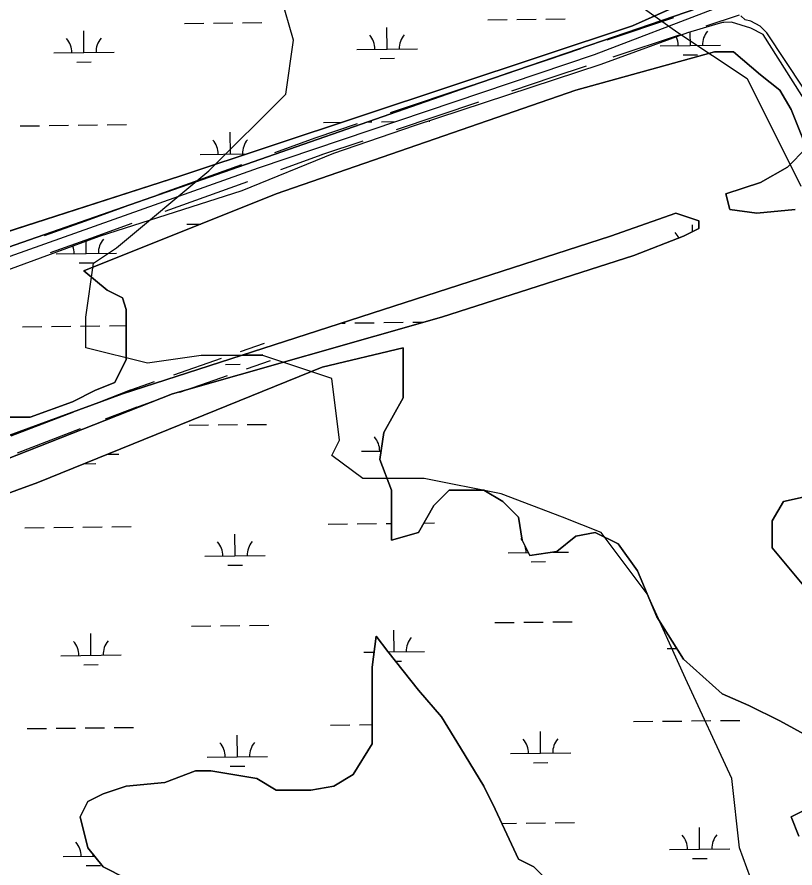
# Model space of a CAD drawing. Extents: x 3684037 to 3722149, y 433263 to 459021.
# Drawn here: x 3702387 to 3703675, y 443155 to 444564 of the extents above; entities that cross this region are included whole.
import ezdxf

# ---------------------------------------------------------------- set-up
doc = ezdxf.new("R2010")
doc.units = 0
for name, color, linetype in [('V-LEVE-TOET', 7, 'Continuous'), ('V-ROAD-CNTR', 7, 'Continuous'), ('V-SITE-VEGE', 7, 'Continuous'), ('V-TOPO-SHOR', 7, 'Continuous'), ('V-WETL-SWMP', 7, 'Continuous')]:
    doc.layers.add(name, color=color, linetype=linetype)

msp = doc.modelspace()

# ---------------------------------------------------------------- linework, layer by layer
at = {"layer": 'V-LEVE-TOET'}
msp.add_lwpolyline([(3703689.3, 444445.9), (3703628.8, 444537.4), (3703617.6, 444548.8), (3703602.3, 444556.6), (3703592.9, 444559.1), (3703585.8, 444565.7)], dxfattribs=at)
at = {"layer": 'V-ROAD-CNTR'}
for points in [[(3703474.1, 444562.1), (3703364, 444525.5)], [(3703582.6, 444566.7), (3703527.6, 444548.3)], [(3703483.6, 444533.7), (3703373.5, 444497)], [(3703320, 444510.8), (3703265, 444492.5)], [(3703264.9, 444492.5), (3703196.6, 444469.5)], [(3703329.5, 444482.3), (3703274.5, 444464)], [(3703274.5, 444464), (3703206.2, 444441)], [(3703141.9, 444451.1), (3703005.2, 444405.1)], [(3703151.5, 444422.7), (3703014.8, 444376.7)], [(3702950.5, 444386.7), (3702882.2, 444363.7)], [(3702881.9, 444363.6), (3702813.5, 444338.9)], [(3702960.1, 444358.3), (3702891.7, 444335.3)], [(3702892.1, 444335.4), (3702823.7, 444310.7)], [(3702758.8, 444319.2), (3702622.1, 444269.8)], [(3702769, 444291), (3702632.2, 444241.6)], [(3702567.4, 444250), (3702499, 444225.4)], [(3702499.1, 444225.4), (3702432.2, 444201.6)], [(3702577.6, 444221.8), (3702509.2, 444197.1)], [(3702509.1, 444197.1), (3702442.2, 444173.3)], [(3702757.5, 444009.7), (3702797, 444023.5)], [(3702646.9, 443971.1), (3702725.9, 443998.7)], [(3702767.4, 443981.4), (3702806.9, 443995.1)], [(3702656.8, 443942.8), (3702735.8, 443970.4)], [(3702575.8, 443946.3), (3702615.3, 443960.1)], [(3702523.3, 443926.2), (3702575.3, 443946.2)], [(3702585.6, 443918), (3702625.2, 443931.8)], [(3702377.6, 443870.2), (3702481.7, 443910.2)], [(3702534.1, 443898.2), (3702586.1, 443918.2)], [(3702388.4, 443842.2), (3702492.4, 443882.2)]]:
    msp.add_lwpolyline(points, dxfattribs=at)
at = {"layer": 'V-SITE-VEGE'}
for p, q in [((3702845.1, 444525.3), (3702819.6, 444614.5)), ((3703392.2, 444601.7), (3703481.3, 444538.1)), ((3703481.3, 444538.1), (3703595.8, 444461.7)), ((3702832.3, 444436.2), (3702845.1, 444525.3)), ((3703595.8, 444461.7), (3703684.9, 444283.4)), ((3702705.1, 444308.9), (3702832.3, 444436.2)), ((3702552.4, 444181.5), (3702705.1, 444308.9)), ((3702514.2, 444156.1), (3702552.4, 444181.5)), ((3702501.5, 444066.9), (3702514.2, 444156.1)), ((3702501.5, 444016), (3702501.5, 444066.9)), ((3702603.3, 443990.5), (3702501.5, 444016)), ((3702692.4, 444003.2), (3702603.3, 443990.5)), ((3702794.2, 444003.2), (3702692.4, 444003.2)), ((3702908.7, 443965), (3702794.2, 444003.2)), ((3702921.4, 443863.2), (3702908.7, 443965)), ((3702908.7, 443837.7), (3702921.4, 443863.2)), ((3702959.6, 443799.5), (3702908.7, 443837.7)), ((3703061.4, 443799.5), (3702959.6, 443799.5)), ((3703188.6, 443774), (3703061.4, 443799.5)), ((3703290.4, 443735.8), (3703188.6, 443774)), ((3703354.1, 443710.4), (3703290.4, 443735.8)), ((3703430.4, 443608.5), (3703354.1, 443710.4)), ((3703494, 443468.4), (3703430.4, 443608.5)), ((3703570.4, 443302.9), (3703494, 443468.4)), ((3703583.1, 443188.3), (3703570.4, 443302.9)), ((3703621.3, 443086.4), (3703583.1, 443188.3))]:
    msp.add_line(p, q, dxfattribs=at)
at = {"layer": 'V-TOPO-SHOR'}
for p, q in [((3703541.3, 444609.9), (3703406.3, 444548.9)), ((3703136.1, 444448.6), (3703554.4, 444592.5)), ((3703406.3, 444548.9), (3702656.9, 444300.4)), ((3702360.7, 444178.3), (3703136.1, 444448.6)), ((3702656.9, 444300.4), (3702264.8, 444174))]:
    msp.add_line(p, q, dxfattribs=at)
for points in [[(3703675.4, 444245.2), (3703611.8, 444238.8), (3703567.2, 444245.2), (3703560.9, 444270.7), (3703618.1, 444289.8), (3703662.6, 444315.2), (3703694.5, 444347.1), (3703669, 444410.7), (3703649.9, 444442.6), (3703618.1, 444468), (3703573.6, 444506.2), (3703541.8, 444506.2), (3703312.7, 444442.6), (3702816.4, 444270.7), (3702498.3, 444143.3), (3702536.5, 444111.5)], [(3702301.1, 443844.1), (3702561.9, 443939.6), (3703370, 444200.6), (3703478.1, 444238.8), (3703516.3, 444226.1), (3703516.3, 444213.4), (3703490.9, 444200.6), (3703408.2, 444168.8), (3703090, 444066.9), (3702644.7, 443939.6), (3702256.5, 443786.8)], [(3702536.5, 444111.5), (3702561.9, 444098.8), (3702568.3, 444079.7), (3702568.3, 443996.9), (3702549.2, 443958.7), (3702517.4, 443945.9), (3702479.2, 443926.8), (3702409.2, 443901.4), (3702339.3, 443901.4)], [(3702352, 443767.7), (3702422, 443793.1), (3702892.8, 443984.1), (3703026.4, 444016), (3703026.4, 443933.2), (3702994.6, 443875.9), (3702988.2, 443831.3), (3703007.3, 443780.4), (3703007.3, 443697.6), (3703051.9, 443710.4), (3703077.3, 443754.9), (3703102.8, 443780.4), (3703160, 443780.4), (3703191.8, 443761.3), (3703217.3, 443735.8), (3703223.6, 443697.6), (3703236.4, 443672.2), (3703280.9, 443678.5), (3703312.7, 443704), (3703344.5, 443710.4), (3703382.7, 443691.3), (3703414.5, 443646.7), (3703446.3, 443570.3), (3703490.9, 443500.3), (3703554.5, 443443), (3703599, 443423.9), (3703649.9, 443398.4), (3703719.9, 443360.2)], [(3703700.8, 443608.5), (3703637.2, 443684.9), (3703637.2, 443729.5), (3703656.3, 443761.3), (3703713.6, 443774)], [(3703160, 443290.2), (3703121.8, 443353.8), (3703090, 443404.8), (3703051.9, 443449.3), (3703001, 443513), (3702981.9, 443538.5), (3702975.5, 443487.5), (3702975.5, 443360.2), (3702943.7, 443309.3), (3702911.9, 443290.2), (3702873.7, 443283.8), (3702816.4, 443283.8), (3702784.6, 443302.9), (3702708.3, 443315.6), (3702682.8, 443315.6), (3702631.9, 443296.5), (3702568.3, 443290.2), (3702530.1, 443277.4), (3702504.7, 443264.7), (3702492, 443239.2), (3702504.7, 443188.3), (3702530.1, 443156.4), (3702568.3, 443137.3)], [(3703719.9, 442628), (3703669, 442621.6), (3703611.8, 442634.4), (3703573.6, 442659.8), (3703560.9, 442698), (3703274.5, 443124.6), (3703242.7, 443156.4), (3703217.3, 443169.2), (3703179.1, 443252), (3703160, 443290.2)], [(3703694.5, 443252), (3703669, 443239.2), (3703681.7, 443207.4)]]:
    msp.add_lwpolyline(points, dxfattribs=at)
at = {"layer": 'V-WETL-SWMP'}
for p, q in [((3702712.7, 444553.7), (3702744.7, 444554.1)), ((3702760.7, 444554.3), (3702792.7, 444554.6)), ((3703166.6, 444559), (3703198.6, 444559.4)), ((3703214.6, 444559.5), (3703246.6, 444559.9)), ((3703262.6, 444560.1), (3703294.6, 444560.5)), ((3702498.2, 444504.8), (3702497.8, 444540.8)), ((3702664.7, 444553.2), (3702696.7, 444553.5)), ((3703000.1, 444510.6), (3702999.7, 444546.6)), ((3703502, 444516.5), (3703501.7, 444538.6)), ((3703452, 444515.9), (3703551.9, 444517)), ((3702448.2, 444504.2), (3702548.2, 444505.4)), ((3702950.1, 444510), (3703050.1, 444511.2)), ((3703490.1, 444500.9), (3703514.1, 444501.2)), ((3702486.4, 444489.2), (3702510.4, 444489.5)), ((3702988.3, 444495.1), (3703012.3, 444495.3)), ((3702488.8, 444384.6), (3702520.8, 444385)), ((3702536.8, 444385.1), (3702568.8, 444385.5)), ((3702894.6, 444389.3), (3702926.1, 444389.7)), ((3702968.4, 444390.2), (3702974.6, 444390.2)), ((3702990.6, 444390.4), (3703014.3, 444390.7)), ((3703069.4, 444391.3), (3703070.6, 444391.4)), ((3702392.8, 444383.5), (3702424.8, 444383.8)), ((3702440.8, 444384), (3702472.8, 444384.4)), ((3702740.6, 444336.8), (3702740.2, 444372.8)), ((3702690.7, 444336.2), (3702767.5, 444337.1)), ((3702668.6, 444220.5), (3702691.8, 444220.8)), ((3703505.5, 444208), (3703505.4, 444219.8)), ((3702502.1, 444172.1), (3702501.8, 444192.2)), ((3702452.1, 444171.5), (3702552.1, 444172.7)), ((3702490.3, 444156.6), (3702514.3, 444156.8)), ((3702396.6, 444050.8), (3702428.6, 444051.2)), ((3702444.6, 444051.4), (3702476.6, 444051.8)), ((3702492.6, 444051.9), (3702524.6, 444052.3)), ((3702540.6, 444052.5), (3702568.3, 444052.8)), ((3702925.3, 444057), (3702930.5, 444057)), ((3702946.5, 444057.2), (3702978.5, 444057.6)), ((3702994.5, 444057.8), (3703026.5, 444058.2)), ((3703042.5, 444058.3), (3703060.8, 444058.5)), ((3702762.4, 444004.3), (3702794.5, 444004.7)), ((3702732.7, 443988.6), (3702756.7, 443988.8)), ((3702672.5, 443887.8), (3702704.5, 443888.2)), ((3702720.5, 443888.4), (3702752.5, 443888.8)), ((3702768.5, 443889), (3702800.4, 443889.3)), ((3702537.1, 443839.8), (3702555.9, 443840.1)), ((3702957.8, 443844.7), (3702990.2, 443845.1)), ((3702497.9, 443823.9), (3702518.1, 443824.2)), ((3702902.4, 443724), (3702934.4, 443724.4)), ((3702950.4, 443724.6), (3702982.4, 443724.9)), ((3702998.4, 443725.1), (3703007.3, 443725.2)), ((3703060.7, 443725.9), (3703078.4, 443726.1)), ((3702400.5, 443718.2), (3702432.5, 443718.5)), ((3702448.5, 443718.7), (3702480.5, 443719.1)), ((3702496.5, 443719.3), (3702528.5, 443719.7)), ((3702544.5, 443719.8), (3702576.5, 443720.2)), ((3702748.4, 443671.5), (3702748, 443707.5)), ((3702698.4, 443670.9), (3702798.4, 443672.1)), ((3703200.3, 443676.7), (3703233.9, 443677.1)), ((3703274.3, 443677.6), (3703300.3, 443677.9)), ((3702736.6, 443655.9), (3702760.6, 443656.2)), ((3703238.4, 443661.7), (3703262.4, 443662)), ((3702676.3, 443555.2), (3702708.3, 443555.6)), ((3702724.3, 443555.8), (3702756.3, 443556.1)), ((3702772.3, 443556.3), (3702804.3, 443556.7)), ((3703178.2, 443561), (3703210.2, 443561.4)), ((3703226.2, 443561.6), (3703258.2, 443562)), ((3703274.2, 443562.2), (3703306.2, 443562.5)), ((3702509.8, 443506.8), (3702509.4, 443542.8)), ((3703011.7, 443512.7), (3703011.3, 443548.7)), ((3702961.7, 443512.1), (3702978.6, 443512.3)), ((3703001.3, 443512.5), (3703061.7, 443513.2)), ((3703463.6, 443517.9), (3703479.5, 443518.1)), ((3702459.8, 443506.2), (3702559.8, 443507.4)), ((3703013.5, 443497.3), (3703023.9, 443497.4)), ((3702498, 443491.3), (3702522, 443491.5)), ((3703504.1, 443398.3), (3703536.1, 443398.7)), ((3703552.1, 443398.9), (3703584.1, 443399.2)), ((3702404.4, 443385.5), (3702436.4, 443385.9)), ((3702452.4, 443386.1), (3702484.4, 443386.4)), ((3702500.4, 443386.6), (3702532.4, 443387)), ((3702548.4, 443387.2), (3702580.4, 443387.6)), ((3702906.3, 443391.4), (3702938.2, 443391.7)), ((3702954.2, 443391.9), (3702975.5, 443392.2)), ((3703408.1, 443397.2), (3703440.1, 443397.6)), ((3703456.1, 443397.8), (3703488.1, 443398.1)), ((3702752.3, 443338.8), (3702751.8, 443374.8)), ((3703254.1, 443344.7), (3703253.7, 443380.7)), ((3703204.1, 443344.1), (3703304.1, 443345.2)), ((3702702.3, 443338.2), (3702802.3, 443339.4)), ((3703242.3, 443329.1), (3703266.3, 443329.4)), ((3702740.4, 443323.2), (3702764.4, 443323.5)), ((3703278.1, 443229.5), (3703310.1, 443229.9)), ((3703189.9, 443228.5), (3703214.1, 443228.8)), ((3703230.1, 443228.9), (3703262.1, 443229.3)), ((3703517.4, 443185.9), (3703517, 443221.8)), ((3702463.7, 443173.6), (3702515.9, 443174.2)), ((3702513.7, 443174.2), (3702513.7, 443177.1)), ((3703467.4, 443185.3), (3703567.4, 443186.4)), ((3703505.6, 443170.3), (3703529.6, 443170.6)), ((3702501.9, 443158.6), (3702525.9, 443158.9))]:
    msp.add_line(p, q, dxfattribs=at)
for points in [[(3699650.8, 443267.1), (3701406.5, 443864.4), (3702264.8, 444174), (3702656.9, 444300.4), (3703406.3, 444548.9), (3703541.3, 444609.9), (3703554.4, 444592.5), (3703136.1, 444448.6), (3702360.6, 444178.3), (3701768.1, 443964.7), (3700975.2, 443677)], [(3701978.2, 444027), (3702081.9, 444066.2), (3702350.6, 444158.8), (3702787.2, 444314.2), (3703343.3, 444501.5), (3703542.6, 444577.6)], [(3703736.4, 444355.6), (3703622.7, 444534.6), (3703602, 444545), (3703570.3, 444555.3), (3703557.3, 444554.5), (3703555.3, 444554.5), (3703538.3, 444549.7), (3703497.3, 444537.3), (3703353.6, 444485.3), (3703045, 444383.3), (3702911.2, 444337.6), (3702759.8, 444276), (3702523.5, 444200.2), (3702165.2, 444069), (3701975.1, 444004.5), (3701966.1, 444004.6), (3701959.2, 444008.7), (3701956.2, 444011.9), (3701954.8, 444017.7), (3701958.4, 444019.1), (3701962.9, 444021.3), (3701978.2, 444027)], [(3702339.3, 443901.4), (3702409.2, 443901.4), (3702479.2, 443926.8), (3702517.4, 443945.9), (3702549.2, 443958.7), (3702568.3, 443996.9), (3702568.3, 444079.7), (3702561.9, 444098.8), (3702536.5, 444111.5), (3702498.3, 444143.3), (3702816.4, 444270.7), (3703312.7, 444442.6), (3703541.8, 444506.2), (3703573.6, 444506.2), (3703618.1, 444468), (3703649.9, 444442.6), (3703669, 444410.7), (3703694.5, 444347.1), (3703662.6, 444315.2), (3703618.1, 444289.8), (3703560.9, 444270.7), (3703567.2, 444245.2), (3703611.8, 444238.8), (3703675.4, 444245.2)], [(3702256.5, 443786.8), (3702644.7, 443939.6), (3703090, 444066.9), (3703408.2, 444168.8), (3703490.9, 444200.6), (3703516.3, 444213.4), (3703516.3, 444226.1), (3703478.1, 444238.8), (3703370, 444200.6), (3702561.9, 443939.6), (3702301.1, 443844.1)], [(3703719.9, 443360.2), (3703649.9, 443398.4), (3703599, 443423.9), (3703554.5, 443443), (3703490.9, 443500.3), (3703446.3, 443570.3), (3703414.5, 443646.7), (3703382.7, 443691.3), (3703344.5, 443710.4), (3703312.7, 443704), (3703280.9, 443678.5), (3703236.4, 443672.2), (3703223.6, 443697.6), (3703217.3, 443735.8), (3703191.8, 443761.3), (3703160, 443780.4), (3703102.8, 443780.4), (3703077.3, 443754.9), (3703051.9, 443710.4), (3703007.3, 443697.6), (3703007.3, 443780.4), (3702988.2, 443831.3), (3702994.6, 443875.9), (3703026.4, 443933.2), (3703026.4, 444016), (3702892.8, 443984.1), (3702422, 443793.1), (3702352, 443767.7)], [(3703713.6, 443774), (3703656.3, 443761.3), (3703637.2, 443729.5), (3703637.2, 443684.9), (3703700.8, 443608.5)], [(3702568.3, 443137.3), (3702530.1, 443156.4), (3702504.7, 443188.3), (3702492, 443239.2), (3702504.7, 443264.7), (3702530.1, 443277.4), (3702568.3, 443290.2), (3702631.9, 443296.5), (3702682.8, 443315.6), (3702708.3, 443315.6), (3702784.6, 443302.9), (3702816.4, 443283.8), (3702873.7, 443283.8), (3702911.9, 443290.2), (3702943.7, 443309.3), (3702975.5, 443360.2), (3702975.5, 443487.5), (3702981.9, 443538.5), (3703001, 443513), (3703051.9, 443449.3), (3703090, 443404.8), (3703121.8, 443353.8), (3703160, 443290.2), (3703179.1, 443252), (3703217.3, 443169.2), (3703242.7, 443156.4), (3703274.5, 443124.6)], [(3703681.7, 443207.4), (3703669, 443239.2), (3703694.5, 443252)]]:
    msp.add_lwpolyline(points, dxfattribs=at)
for centre, start, end in [((3703557.2, 444517.6), 139.8949, 181.4385), ((3702443, 444504.6), 359.8949, 41.4385), ((3702553.4, 444505.9), 139.8949, 181.4385), ((3702944.8, 444510.5), 359.8949, 41.4385), ((3703055.3, 444511.7), 139.8949, 181.4385), ((3703446.7, 444516.3), 359.8949, 23.9989), ((3702685.4, 444336.6), 359.8949, 41.4385), ((3702795.9, 444337.9), 139.8949, 181.4385), ((3703450.6, 444183.6), 23.2987, 41.4385), ((3702557.3, 444173.2), 139.8949, 181.4385), ((3702446.8, 444172), 359.8949, 20.325), ((3702799.8, 444005.2), 180.3573, 181.4385), ((3702952.6, 443845.1), 359.8949, 41.4385), ((3702693.1, 443671.3), 359.8949, 41.4385), ((3702803.6, 443672.6), 139.8949, 181.4385), ((3703195, 443677.1), 35.7521, 41.4385), ((3703195, 443677.1), 359.8949, 17.0464), ((3702454.6, 443506.7), 359.8949, 41.4385), ((3702565.1, 443507.9), 139.8949, 181.4385), ((3703066.9, 443513.8), 139.8949, 181.4385), ((3702697, 443338.7), 359.8949, 41.4385), ((3702807.5, 443339.9), 139.8949, 181.4385), ((3703198.9, 443344.5), 359.8949, 41.4385), ((3703309.4, 443345.8), 139.8949, 181.4385), ((3703462.2, 443185.7), 359.8949, 41.4385), ((3703572.7, 443187), 139.8949, 181.4385), ((3702458.4, 443174), 359.8949, 41.4385)]:
    msp.add_arc(centre, 35.2, start, end, dxfattribs=at)

doc.saveas('drawing.dxf')
